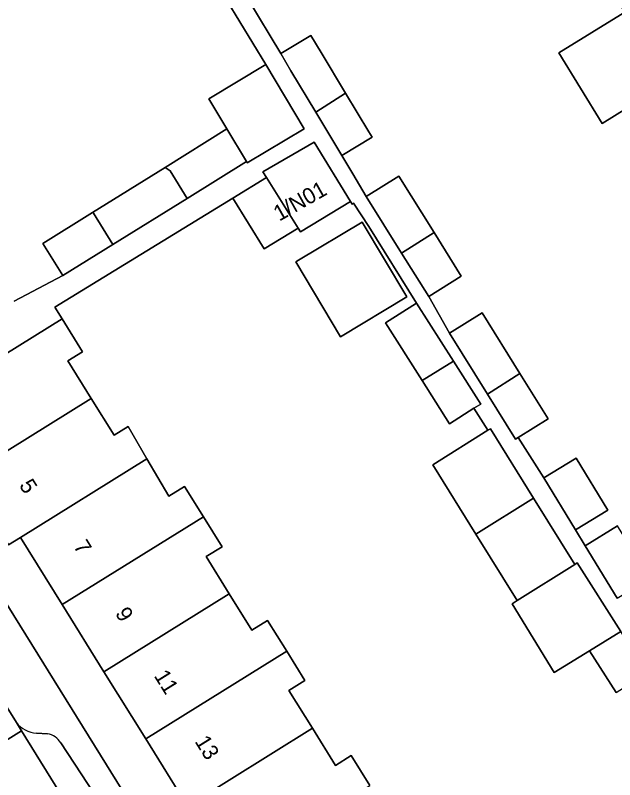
# Model space of a CAD drawing. Extents: x 159279 to 160377, y 384531 to 385888.
# Drawn here: x 159951.71 to 159989.57, y 385130.24 to 385178.48 of the extents above; entities that cross this region are included whole.
import ezdxf

# ---------------------------------------------------------------- set-up
doc = ezdxf.new("R2010")
doc.units = 0
for name, color, linetype in [('IMGEO_Erf', 7, 'Continuous'), ('IMGEO_Pand', 7, 'Continuous'), ('IMGEO_Pand_nummerreeks', 7, 'Continuous'), ('IMGEO_Parkeervlak_open', 7, 'Continuous'), ('IMGEO_Rijbaan_lokaal_open', 7, 'Continuous'), ('IMGEO_Voetpad_open', 7, 'Continuous')]:
    doc.layers.add(name, color=color, linetype=linetype)

msp = doc.modelspace()

# ---------------------------------------------------------------- linework, layer by layer
at = {"layer": 'IMGEO_Erf'}
for points in [[(159992.067, 385173.687), (159988.788, 385171.662), (159986.042, 385176.107), (159990.216, 385178.685), (159988.607, 385181.289), (159987.696, 385180.726), (159986.557, 385182.569), (159985.324, 385184.566), (159986.229, 385185.125), (159984.714, 385187.576), (159983.776, 385187.037), (159981.407, 385185.574), (159978.694, 385189.966), (159981.984, 385192.027), (159982.085, 385192.091), (159982.734, 385192.492), (159980.568, 385195.997), (159979.152, 385195.122), (159977.336, 385198.067), (159979.427, 385199.357), (159982.395, 385201.187), (159986.651, 385203.81), (159990.624, 385197.364)], [(159951.642, 385160.444), (159954.724, 385162.054), (159953.46, 385164.088), (159956.593, 385166.036), (159961.178, 385168.886), (159965.074, 385171.309), (159963.933, 385173.211), (159967.528, 385175.368), (159963.428, 385182.14)], [(159966.391, 385179.545), (159968.477, 385176.067), (159970.389, 385177.214), (159971.038, 385176.133), (159972.572, 385173.576), (159974.046, 385171.12), (159974.246, 385170.786), (159972.334, 385169.639), (159973.035, 385168.471), (159973.879, 385167.054), (159975.939, 385168.338), (159978.158, 385164.78), (159979.882, 385162.014), (159977.823, 385160.729), (159979.134, 385158.415), (159981.193, 385159.7), (159983.579, 385155.873), (159985.365, 385153.009), (159983.481, 385151.835), (159985.091, 385149.288), (159987.133, 385150.532), (159989.134, 385147.248), (159987.091, 385146.004), (159987.7, 385145.005), (159989.742, 385146.25)], [(159989.658, 385135.731), (159987.977, 385138.375), (159985.751, 385137.008), (159983.091, 385141.341), (159983.411, 385141.542), (159980.803, 385145.733), (159978.075, 385150.117), (159981.564, 385152.288), (159980.681, 385153.678), (159979.146, 385152.703), (159977.415, 385155.426), (159975.093, 385159.078), (159977.052, 385160.324), (159974.033, 385165.154), (159973.083, 385166.621), (159972.984, 385166.561), (159972.875, 385166.738), (159969.731, 385164.809), (159969.581, 385165.054), (159967.432, 385163.736), (159965.461, 385166.95), (159954.221, 385160.055), (159954.672, 385159.33), (159955.966, 385157.248), (159955.037, 385156.67), (159956.509, 385154.302), (159957.956, 385151.975), (159958.846, 385152.528), (159960.029, 385150.494), (159961.403, 385148.132), (159962.401, 385148.752), (159963.594, 385146.833), (159964.772, 385144.938), (159963.768, 385144.314), (159965.225, 385141.97), (159966.654, 385139.672), (159967.651, 385140.292), (159968.858, 385138.352), (159970.01, 385136.499), (159968.991, 385135.865), (159970.474, 385133.48), (159971.93, 385131.138), (159972.927, 385131.757), (159974.106, 385129.861)]]:
    msp.add_lwpolyline(points, dxfattribs=at)
for points in [[(159972.258, 385158.191), (159969.421, 385162.92), (159969.607, 385163.032), (159973.611, 385165.434), (159976.448, 385160.705)], [(159959.95, 385132.814), (159957.315, 385137.051), (159954.679, 385141.29), (159952.043, 385145.529), (159951.295, 385145.064), (159948.607, 385149.385), (159945.839, 385153.836), (159944.063, 385152.733), (159973.297, 385105.679), (159975.384, 385106.978), (159972.668, 385111.342), (159973.126, 385111.627), (159970.493, 385115.861), (159967.857, 385120.099), (159965.222, 385124.337), (159962.586, 385128.575)]]:
    msp.add_lwpolyline(points, close=True, dxfattribs=at)
at = {"layer": 'IMGEO_Pand'}
for points in [[(160000, 385178.587), (160000.75, 385179.05), (160000, 385180.264), (159998.004, 385183.496), (159990.216, 385178.685), (159986.042, 385176.107), (159988.788, 385171.662), (159992.067, 385173.687)], [(159971.038, 385176.133), (159970.389, 385177.214), (159968.477, 385176.067), (159969.126, 385174.986), (159970.696, 385172.369), (159972.572, 385173.576)], [(159967.528, 385175.368), (159963.933, 385173.211), (159965.074, 385171.309), (159966.306, 385169.255), (159966.358, 385169.169), (159969.953, 385171.326)], [(159972.572, 385173.576), (159970.696, 385172.369), (159972.334, 385169.639), (159974.246, 385170.786), (159974.046, 385171.12)], [(159965.074, 385171.309), (159961.178, 385168.886), (159961.486, 385168.674), (159962.563, 385166.928), (159966.306, 385169.255)], [(159969.731, 385164.809), (159972.875, 385166.738), (159970.589, 385170.465), (159967.357, 385168.606), (159967.577, 385168.248), (159969.581, 385165.054)], [(159961.178, 385168.886), (159956.593, 385166.036), (159956.65, 385165.997), (159957.874, 385164.012), (159962.563, 385166.928), (159961.486, 385168.674)], [(159965.461, 385166.95), (159967.432, 385163.736), (159969.581, 385165.054), (159967.577, 385168.248)], [(159973.879, 385167.054), (159976.114, 385163.47), (159978.158, 385164.78), (159975.939, 385168.338)], [(159956.593, 385166.036), (159953.46, 385164.088), (159954.724, 385162.054), (159957.874, 385164.012), (159956.65, 385165.997)], [(159973.611, 385165.434), (159969.607, 385163.032), (159969.421, 385162.92), (159972.258, 385158.191), (159976.448, 385160.705)], [(159976.114, 385163.47), (159977.823, 385160.729), (159979.882, 385162.014), (159978.158, 385164.78)], [(159977.052, 385160.324), (159975.093, 385159.078), (159977.415, 385155.426), (159979.386, 385156.652)], [(159956.509, 385154.302), (159955.037, 385156.67), (159955.966, 385157.248), (159954.672, 385159.33), (159950.085, 385156.477), (159945.839, 385153.836), (159948.607, 385149.385)], [(159983.579, 385155.873), (159981.193, 385159.7), (159979.134, 385158.415), (159981.533, 385154.567)], [(159979.386, 385156.652), (159977.415, 385155.426), (159979.146, 385152.703), (159980.681, 385153.678), (159981.105, 385153.948)], [(159983.579, 385155.873), (159981.533, 385154.567), (159983.305, 385151.725), (159983.481, 385151.835), (159985.365, 385153.009)], [(159960.029, 385150.494), (159958.846, 385152.528), (159957.956, 385151.975), (159956.509, 385154.302), (159948.607, 385149.385), (159951.295, 385145.064), (159952.043, 385145.529)], [(159981.564, 385152.288), (159978.075, 385150.117), (159980.803, 385145.733), (159984.447, 385147.998), (159981.718, 385152.383)], [(159963.594, 385146.833), (159962.401, 385148.752), (159961.403, 385148.132), (159960.029, 385150.494), (159952.043, 385145.529), (159954.679, 385141.29)], [(159985.091, 385149.288), (159987.091, 385146.004), (159989.134, 385147.248), (159987.133, 385150.532)], [(159984.447, 385147.998), (159980.803, 385145.733), (159983.411, 385141.542), (159987.047, 385143.819)], [(159954.679, 385141.29), (159957.315, 385137.051), (159965.225, 385141.97), (159963.768, 385144.314), (159964.772, 385144.938), (159963.594, 385146.833)], [(159987.7, 385145.005), (159989.723, 385141.685), (159989.939, 385141.817), (159991.765, 385142.929), (159989.742, 385146.25)], [(159987.047, 385143.819), (159983.411, 385141.542), (159983.091, 385141.341), (159985.751, 385137.008), (159987.977, 385138.375), (159989.956, 385139.59), (159987.205, 385143.917)], [(159968.858, 385138.352), (159967.651, 385140.292), (159966.654, 385139.672), (159965.225, 385141.97), (159957.315, 385137.051), (159959.95, 385132.814)], [(159987.977, 385138.375), (159989.658, 385135.731), (159991.617, 385136.976), (159989.956, 385139.59)], [(159970.474, 385133.48), (159968.991, 385135.865), (159970.01, 385136.499), (159968.858, 385138.352), (159959.95, 385132.814), (159962.586, 385128.575)], [(159962.586, 385128.575), (159965.222, 385124.337), (159974.106, 385129.861), (159972.927, 385131.757), (159971.93, 385131.138), (159970.474, 385133.48)]]:
    msp.add_lwpolyline(points, close=True, dxfattribs=at)
at = {"layer": 'IMGEO_Parkeervlak_open'}
for points in [[(159951.784, 385133.848), (159952.114, 385133.314), (159988.714, 385074.276), (159989.149, 385073.574)], [(159953.752, 385133.131), (159953.053, 385133.18)], [(159957.205, 385126.863), (159957.992, 385127.36), (159954.591, 385132.574)]]:
    msp.add_lwpolyline(points, dxfattribs=at)
for centre, radius, start, end in [((159953.139, 385134.883), 1.705, 217.3662, 267.1093), ((159953.525, 385131.879), 1.272, 33.1095, 79.7313)]:
    msp.add_arc(centre, radius, start, end, dxfattribs=at)
at = {"layer": 'IMGEO_Rijbaan_lokaal_open'}
for points in [[(159950.787, 385135.46), (159950.305, 385136.24), (159947.416, 385134.453), (159947.847, 385133.759), (159947.993, 385133.524), (159948.653, 385132.462), (159949.231, 385131.531), (159952.114, 385133.314), (159951.784, 385133.848)], [(159985.841, 385072.492), (159988.714, 385074.276), (159952.114, 385133.314), (159949.231, 385131.531)]]:
    msp.add_lwpolyline(points, close=True, dxfattribs=at)
at = {"layer": 'IMGEO_Voetpad_open'}
for points in [[(159963.428, 385182.14), (159967.528, 385175.368), (159969.953, 385171.326), (159966.358, 385169.169), (159966.306, 385169.255), (159962.563, 385166.928), (159957.874, 385164.012), (159954.724, 385162.054), (159951.642, 385160.444)], [(159989.723, 385141.685), (159987.7, 385145.005), (159987.091, 385146.004), (159985.091, 385149.288), (159983.481, 385151.835), (159983.305, 385151.725), (159981.533, 385154.567), (159979.134, 385158.415), (159977.823, 385160.729), (159976.114, 385163.47), (159973.879, 385167.054), (159973.035, 385168.471), (159972.334, 385169.639), (159970.696, 385172.369), (159969.126, 385174.986), (159968.477, 385176.067), (159966.391, 385179.545)], [(159950.085, 385156.477), (159954.672, 385159.33), (159954.221, 385160.055), (159965.461, 385166.95), (159967.577, 385168.248), (159967.357, 385168.606), (159970.589, 385170.465), (159972.875, 385166.738), (159972.984, 385166.561), (159973.083, 385166.621), (159974.033, 385165.154), (159977.052, 385160.324), (159979.386, 385156.652), (159981.105, 385153.948), (159980.681, 385153.678), (159981.564, 385152.288), (159981.718, 385152.383), (159984.447, 385147.998), (159987.047, 385143.819), (159987.205, 385143.917), (159989.956, 385139.59)], [(159992.835, 385070.959), (160000, 385059.707), (160001.252, 385057.687), (160002.598, 385058.52), (160000, 385062.7), (159973.943, 385104.639), (159973.297, 385105.679), (159944.063, 385152.733), (159942.855, 385154.677), (159940.77, 385157.854), (159940.44, 385158.66), (159938.837, 385159.583), (159929.433, 385166.064)], [(159950.787, 385135.46), (159951.784, 385133.848)], [(159953.053, 385133.18), (159953.752, 385133.131)], [(159954.591, 385132.574), (159957.992, 385127.36), (159957.205, 385126.863)]]:
    msp.add_lwpolyline(points, dxfattribs=at)
for centre, radius, start, end in [((159953.139, 385134.883), 1.705, 217.3662, 267.1093), ((159953.525, 385131.879), 1.272, 33.1095, 79.7313)]:
    msp.add_arc(centre, radius, start, end, dxfattribs=at)

# ---------------------------------------------------------------- texts
at = {"layer": 'IMGEO_Pand_nummerreeks'}
for s, rotation, p in [('1/N01', 29.4401, (159968.381, 385165.454)), ('5', 301.8807, (159951.926, 385148.822)), ('7', 301.8767, (159955.355, 385144.975)), ('9', 301.8767, (159957.991, 385140.737)), ('11', 301.8767, (159960.444, 385136.793)), ('13', 301.8767, (159963.018, 385132.652))]:
    msp.add_text(s, height=1, rotation=rotation, dxfattribs=at).set_placement(p)

doc.saveas('drawing.dxf')
